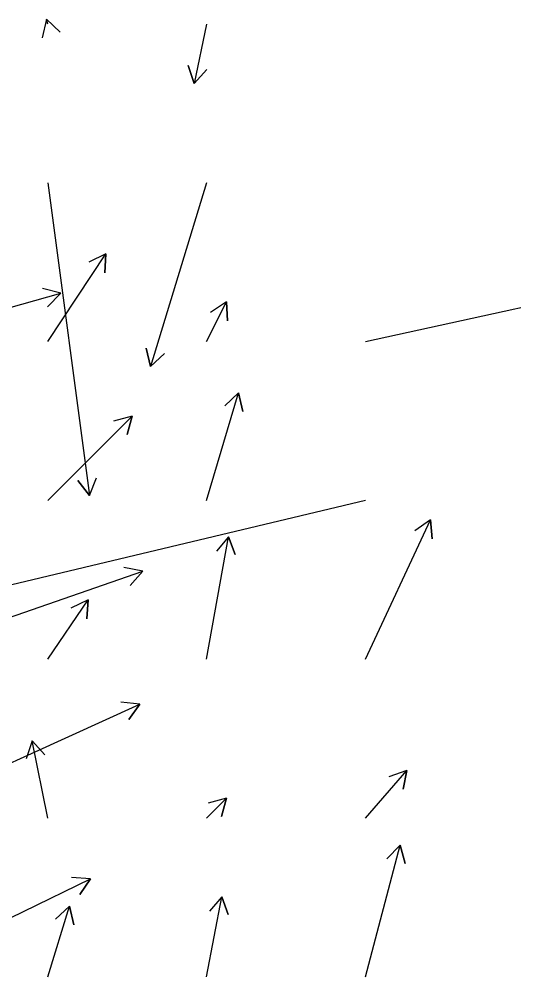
# Model space of a CAD drawing. Extents: x 954385 to 988206, y 1868364 to 1924553.
# Drawn here: x 958048.1 to 958203.9, y 1919068.9 to 1919370.5 of the extents above; entities that cross this region are included whole.
import ezdxf

# ---------------------------------------------------------------- set-up
doc = ezdxf.new("R2010")
doc.units = 0
doc.layers.add('Slopes', color=7, linetype='Continuous')

msp = doc.modelspace()

# ---------------------------------------------------------------- linework, layer by layer
at = {"layer": 'Slopes'}
for points in [[(958057.13, 1919368.93), (958056.67, 1919370.46), (958061.04, 1919366.34), (958056.67, 1919370.46), (958055.29, 1919364.62)], [(958107.13, 1919368.93), (958103.2, 1919350.15), (958101.33, 1919355.85), (958103.2, 1919350.15), (958107.2, 1919354.62)], [(958157.13, 1919268.93), (958442.09, 1919331.3), (958437.66, 1919327.26), (958442.09, 1919331.3), (958436.37, 1919333.12)], [(958057.13, 1919318.93), (958070.19, 1919220.45), (958066.53, 1919225.21), (958070.19, 1919220.45), (958072.48, 1919226)], [(958107.13, 1919318.93), (958089.43, 1919261.07), (958088.08, 1919266.91), (958089.43, 1919261.07), (958093.81, 1919265.16)], [(958057.13, 1919268.93), (958075.43, 1919296.6), (958075.07, 1919290.61), (958075.43, 1919296.6), (958070.06, 1919293.92)], [(958007.13, 1919268.93), (958061.22, 1919284.17), (958057.03, 1919279.87), (958061.22, 1919284.17), (958055.41, 1919285.65)], [(958107.13, 1919268.93), (958113.33, 1919281.41), (958113.7, 1919275.43), (958113.33, 1919281.41), (958108.33, 1919278.09)], [(958107.13, 1919218.93), (958117.18, 1919252.8), (958118.57, 1919246.97), (958117.18, 1919252.8), (958112.82, 1919248.68)], [(958057.13, 1919218.93), (958083.62, 1919245.47), (958082.07, 1919239.68), (958083.62, 1919245.47), (958077.82, 1919243.91)], [(958157.13, 1919218.93), (958020.59, 1919186.32), (958024.94, 1919190.45), (958020.59, 1919186.32), (958026.34, 1919184.61)], [(958157.13, 1919168.93), (958177.58, 1919212.83), (958178.1, 1919206.85), (958177.58, 1919212.83), (958172.67, 1919209.38)], [(958107.13, 1919168.93), (958114.06, 1919207.51), (958116.09, 1919201.86), (958114.06, 1919207.51), (958110.19, 1919202.92)], [(958007.13, 1919168.93), (958086.98, 1919196.69), (958083.06, 1919192.15), (958086.98, 1919196.69), (958081.09, 1919197.82)], [(958057.13, 1919168.93), (958069.8, 1919187.63), (958069.37, 1919181.64), (958069.8, 1919187.63), (958064.4, 1919185.01)], [(958007.13, 1919118.93), (958086.1, 1919154.82), (958082.61, 1919149.94), (958086.1, 1919154.82), (958080.13, 1919155.4)], [(958057.13, 1919118.93), (958052.2, 1919143.27), (958056.17, 1919138.78), (958052.2, 1919143.27), (958050.29, 1919137.58)], [(958157.13, 1919118.93), (958170.17, 1919133.89), (958169.02, 1919128), (958170.17, 1919133.89), (958164.5, 1919131.94)], [(958107.13, 1919118.93), (958113.4, 1919125.18), (958111.84, 1919119.39), (958113.4, 1919125.18), (958107.61, 1919123.64)], [(958157.13, 1919068.93), (958168.07, 1919110.36), (958169.64, 1919104.57), (958168.07, 1919110.36), (958163.84, 1919106.11)], [(958007.13, 1919068.93), (958070.5, 1919099.79), (958067.14, 1919094.81), (958070.5, 1919099.79), (958064.52, 1919100.21)], [(958107.13, 1919068.93), (958111.94, 1919094.17), (958113.92, 1919088.51), (958111.94, 1919094.17), (958108.02, 1919089.63)], [(958057.13, 1919068.93), (958063.97, 1919091.2), (958065.31, 1919085.35), (958063.97, 1919091.2), (958059.58, 1919087.11)]]:
    msp.add_lwpolyline(points, dxfattribs=at)

doc.saveas('drawing.dxf')
